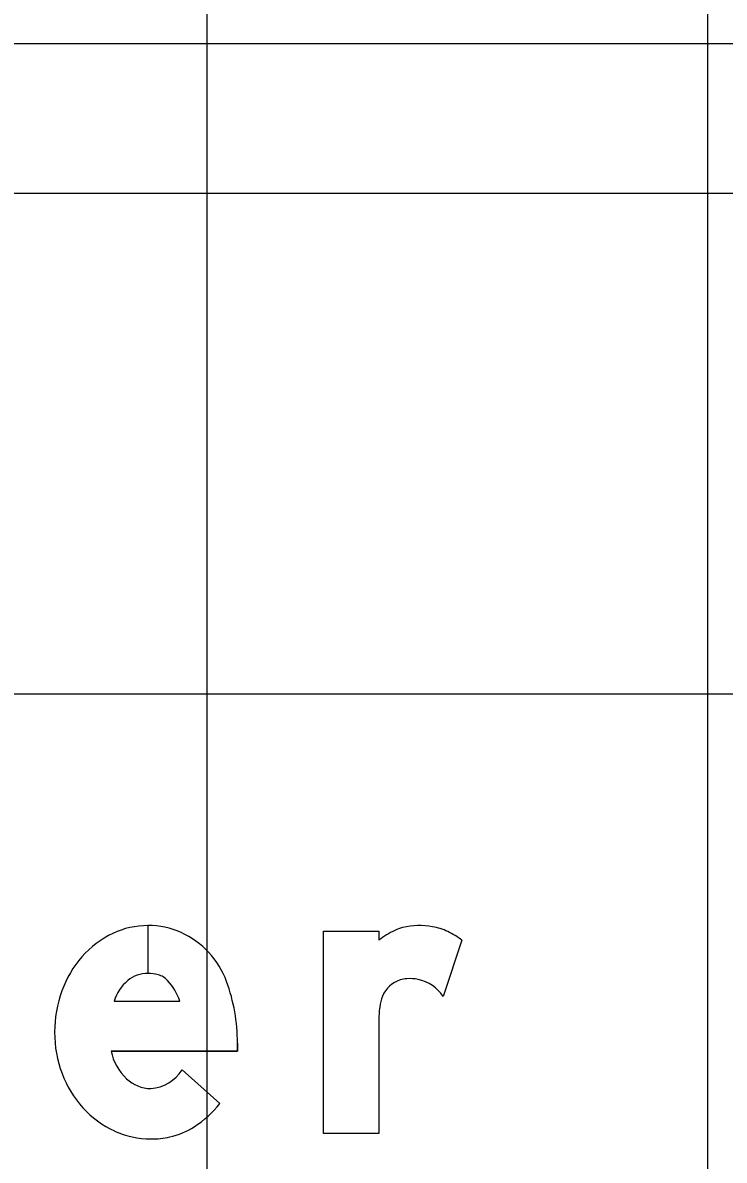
# Model space of a CAD drawing. Extents: x 1797809 to 2198143, y 249608 to 1237864.
# Drawn here: x 2194660.951 to 2194663.754, y 1237207.243 to 1237211.787 of the extents above; entities that cross this region are included whole.
import ezdxf

# ---------------------------------------------------------------- set-up
doc = ezdxf.new("R2010")
doc.units = 0
for name, color, linetype in [('GSBWFILL', 7, 'Continuous'), ('GSCOLORFILL', 7, 'Continuous'), ('GSOUTLINE', 7, 'Continuous'), ('GSSHT', 7, 'Continuous')]:
    doc.layers.add(name, color=color, linetype=linetype)

msp = doc.modelspace()

# ---------------------------------------------------------------- linework, layer by layer
at = {"layer": 'GSBWFILL'}
for p, q in [((2194661.4514, 1237208.1802), (2194661.4514, 1237207.9892)), ((2194661.4515, 1237207.9892), (2194661.4515, 1237208.1802)), ((2194662.7059, 1237208.1219), (2194662.6308, 1237207.8968)), ((2194661.3163, 1237207.8782), (2194661.5786, 1237207.8782)), ((2194661.5875, 1237207.6039), (2194661.7391, 1237207.4697))]:
    msp.add_line(p, q, dxfattribs=at)
for points in [[(2194662.3737, 1237207.7967), (2194662.3737, 1237207.3498), (2194662.1523, 1237207.3498), (2194662.1523, 1237208.158), (2194662.3737, 1237208.158), (2194662.3737, 1237208.1219)], [(2194661.809, 1237207.7105), (2194661.809, 1237207.6789), (2194661.3037, 1237207.6789)]]:
    msp.add_lwpolyline(points, dxfattribs=at)
for centre, major_axis, ratio, start_param, end_param in [((2194661.4514, 1237207.8522), (0, 0.328), 0.999996, 0, 0.44196), ((2194661.4514, 1237207.8522), (0, 0.328), 0.999996, 5.868518, 6.283016), ((2194662.5089, 1237208.0107), (0, 0.1661), 0.999995, 0.24142, 0.443663), ((2194662.5374, 1237207.8951), (0, 0.2851), 0.999995, 6.103268, 6.524606), ((2194662.5438, 1237207.9305), (0, 0.2491), 0.999995, 5.846069, 6.103268), ((2194661.4739, 1237207.8046), (0, 0.3806), 0.999996, 0.44196, 0.851746), ((2194661.4431, 1237207.8392), (0, 0.3432), 0.999996, 5.061282, 5.861635), ((2194662.5963, 1237207.8269), (0, 0.3696), 0.999995, 0.443663, 0.646229), ((2194662.5183, 1237207.876), (0, 0.3092), 0.999995, 5.631644, 5.846069), ((2194661.5091, 1237207.7739), (0, 0.4273), 0.999996, 0.851746, 1.222943), ((2194661.4514, 1237207.8608), (0, 0.1284), 0.999996, 0, 0.684319), ((2194661.4514, 1237207.8404), (0, 0.1488), 0.999996, 6.008019, 6.282813), ((2194661.4693, 1237207.9037), (0, 0.083), 0.999996, 5.468651, 6.008019), ((2194661.4828, 1237207.8276), (0, 0.174), 0.999996, 0.703138, 1.275447), ((2194661.3703, 1237207.8103), (0, 0.2192), 0.999996, 5.027692, 5.468651), ((2194661.0893, 1237207.7105), (0, 0.7197), 0.999996, 4.712389, 5.061282), ((2194662.4913, 1237207.8569), (0, 0.1107), 0.999995, 0.293855, 1.188904), ((2194662.4935, 1237207.8497), (0, 0.1182), 0.999995, 0.067293, 0.293855), ((2194662.4974, 1237207.7909), (0, 0.1772), 0.999995, 6.094384, 6.350479), ((2194662.5021, 1237207.8153), (0, 0.1523), 0.999995, 5.27661, 6.094384), ((2194661.5642, 1237207.7539), (0, 0.4859), 0.999996, 1.222943, 1.570796), ((2194662.5489, 1237207.8338), (0, 0.1728), 0.999995, 1.188904, 1.450084), ((2194662.843, 1237207.7961), (0, 0.4693), 0.999995, 1.445958, 1.569673), ((2194661.5496, 1237207.7539), (0, 0.4714), 0.999996, 1.570796, 1.928626), ((2194661.5164, 1237207.7259), (0, 0.2179), 0.999996, 1.788032, 2.378697), ((2194661.5074, 1237207.7381), (0, 0.4263), 0.999996, 1.928626, 2.305123), ((2194661.4523, 1237207.6875), (0, 0.1589), 0.999996, 3.209537, 4.158837), ((2194661.465, 1237207.673), (0, 0.1441), 0.999996, 2.383204, 3.128268), ((2194661.4804, 1237207.7138), (0, 0.3899), 0.999996, 2.305123, 2.711411), ((2194661.4145, 1237207.724), (0, 0.4124), 0.999996, 3.710413, 4.047817), ((2194661.4631, 1237207.676), (0, 0.3484), 0.999996, 2.711411, 3.141593), ((2194661.4726, 1237207.6332), (0, 0.3045), 0.999996, 3.35931, 3.710413), ((2194661.4631, 1237207.676), (0, 0.3484), 0.999996, 3.141593, 3.35931)]:
    msp.add_ellipse(centre, major_axis=major_axis, ratio=ratio, start_param=start_param, end_param=end_param, dxfattribs=at)
at = {"layer": 'GSCOLORFILL'}
for p, q in [((2194650.2188, 1237211.7037), (2194671.6973, 1237211.7037)), ((2194661.4514, 1237208.1802), (2194661.4514, 1237207.9892)), ((2194661.4515, 1237207.9892), (2194661.4515, 1237208.1802)), ((2194662.7059, 1237208.1219), (2194662.6308, 1237207.8968)), ((2194661.3163, 1237207.8782), (2194661.5786, 1237207.8782)), ((2194661.5875, 1237207.6039), (2194661.7391, 1237207.4697))]:
    msp.add_line(p, q, dxfattribs=at)
for points in [[(2194662.3737, 1237207.7967), (2194662.3737, 1237207.3498), (2194662.1523, 1237207.3498), (2194662.1523, 1237208.158), (2194662.3737, 1237208.158), (2194662.3737, 1237208.1219)], [(2194661.809, 1237207.7105), (2194661.809, 1237207.6789), (2194661.3037, 1237207.6789)]]:
    msp.add_lwpolyline(points, dxfattribs=at)
for centre, major_axis, ratio, start_param, end_param in [((2194661.4514, 1237207.8522), (0, 0.328), 0.999996, 0, 0.44196), ((2194661.4514, 1237207.8522), (0, 0.328), 0.999996, 5.868518, 6.283016), ((2194662.5089, 1237208.0107), (0, 0.1661), 0.999995, 0.24142, 0.443663), ((2194662.5374, 1237207.8951), (0, 0.2851), 0.999995, 6.103268, 6.524606), ((2194662.5438, 1237207.9305), (0, 0.2491), 0.999995, 5.846069, 6.103268), ((2194661.4739, 1237207.8046), (0, 0.3806), 0.999996, 0.44196, 0.851746), ((2194661.4431, 1237207.8392), (0, 0.3432), 0.999996, 5.061282, 5.861635), ((2194662.5963, 1237207.8269), (0, 0.3696), 0.999995, 0.443663, 0.646229), ((2194662.5183, 1237207.876), (0, 0.3092), 0.999995, 5.631644, 5.846069), ((2194661.5091, 1237207.7739), (0, 0.4273), 0.999996, 0.851746, 1.222943), ((2194661.4514, 1237207.8608), (0, 0.1284), 0.999996, 0, 0.684319), ((2194661.4514, 1237207.8404), (0, 0.1488), 0.999996, 6.008019, 6.282813), ((2194661.4693, 1237207.9037), (0, 0.083), 0.999996, 5.468651, 6.008019), ((2194661.4828, 1237207.8276), (0, 0.174), 0.999996, 0.703138, 1.275447), ((2194661.3703, 1237207.8103), (0, 0.2192), 0.999996, 5.027692, 5.468651), ((2194661.0893, 1237207.7105), (0, 0.7197), 0.999996, 4.712389, 5.061282), ((2194662.4913, 1237207.8569), (0, 0.1107), 0.999995, 0.293855, 1.188904), ((2194662.4935, 1237207.8497), (0, 0.1182), 0.999995, 0.067293, 0.293855), ((2194662.4974, 1237207.7909), (0, 0.1772), 0.999995, 6.094384, 6.350479), ((2194662.5021, 1237207.8153), (0, 0.1523), 0.999995, 5.27661, 6.094384), ((2194661.5642, 1237207.7539), (0, 0.4859), 0.999996, 1.222943, 1.570796), ((2194662.5489, 1237207.8338), (0, 0.1728), 0.999995, 1.188904, 1.450084), ((2194662.843, 1237207.7961), (0, 0.4693), 0.999995, 1.445958, 1.569673), ((2194661.5496, 1237207.7539), (0, 0.4714), 0.999996, 1.570796, 1.928626), ((2194661.5164, 1237207.7259), (0, 0.2179), 0.999996, 1.788032, 2.378697), ((2194661.5074, 1237207.7381), (0, 0.4263), 0.999996, 1.928626, 2.305123), ((2194661.4523, 1237207.6875), (0, 0.1589), 0.999996, 3.209537, 4.158837), ((2194661.465, 1237207.673), (0, 0.1441), 0.999996, 2.383204, 3.128268), ((2194661.4804, 1237207.7138), (0, 0.3899), 0.999996, 2.305123, 2.711411), ((2194661.4145, 1237207.724), (0, 0.4124), 0.999996, 3.710413, 4.047817), ((2194661.4631, 1237207.676), (0, 0.3484), 0.999996, 2.711411, 3.141593), ((2194661.4726, 1237207.6332), (0, 0.3045), 0.999996, 3.35931, 3.710413), ((2194661.4631, 1237207.676), (0, 0.3484), 0.999996, 3.141593, 3.35931)]:
    msp.add_ellipse(centre, major_axis=major_axis, ratio=ratio, start_param=start_param, end_param=end_param, dxfattribs=at)
at = {"layer": 'GSOUTLINE'}
for p, q in [((2194662.7059, 1237208.1219), (2194662.6308, 1237207.8968)), ((2194661.3163, 1237207.8782), (2194661.5786, 1237207.8782)), ((2194661.7391, 1237207.4697), (2194661.5875, 1237207.6039))]:
    msp.add_line(p, q, dxfattribs=at)
for points in [[(2194662.3737, 1237207.7967), (2194662.3737, 1237207.3498), (2194662.1523, 1237207.3498), (2194662.1523, 1237208.158), (2194662.3737, 1237208.158), (2194662.3737, 1237208.1219)], [(2194661.3037, 1237207.6789), (2194661.809, 1237207.6789), (2194661.809, 1237207.7105)]]:
    msp.add_lwpolyline(points, dxfattribs=at)
for centre, major_axis, ratio, start_param, end_param in [((2194661.4514, 1237207.8522), (0, 0.328), 0.999996, 0, 0.44196), ((2194661.4514, 1237207.8522), (0, 0.328), 0.999996, 5.868518, 6.283185), ((2194662.5089, 1237208.0107), (0, 0.1661), 0.999995, 0.24142, 0.443663), ((2194662.5374, 1237207.8951), (0, 0.2851), 0.999995, 6.103268, 6.524606), ((2194662.5438, 1237207.9305), (0, 0.2491), 0.999995, 5.846069, 6.103268), ((2194661.4739, 1237207.8046), (0, 0.3806), 0.999996, 0.44196, 0.851746), ((2194661.4431, 1237207.8392), (0, 0.3432), 0.999996, 5.061282, 5.861635), ((2194662.5963, 1237207.8269), (0, 0.3696), 0.999995, 0.443663, 0.646229), ((2194662.5183, 1237207.876), (0, 0.3092), 0.999995, 5.631644, 5.846069), ((2194661.5091, 1237207.7739), (0, 0.4273), 0.999996, 0.851746, 1.222943), ((2194661.4514, 1237207.8608), (0, 0.1284), 0.999996, 0, 0.684319), ((2194661.4514, 1237207.8404), (0, 0.1488), 0.999996, 6.008019, 6.283185), ((2194661.4693, 1237207.9037), (0, 0.083), 0.999996, 5.468651, 6.008019), ((2194661.4828, 1237207.8276), (0, 0.174), 0.999996, 0.703138, 1.275447), ((2194661.3703, 1237207.8103), (0, 0.2192), 0.999996, 5.027692, 5.468651), ((2194661.0893, 1237207.7105), (0, 0.7197), 0.999996, 4.712389, 5.061282), ((2194662.4913, 1237207.8569), (0, 0.1107), 0.999995, 0.293855, 1.188904), ((2194662.4935, 1237207.8497), (0, 0.1182), 0.999995, 0.067293, 0.293855), ((2194662.4974, 1237207.7909), (0, 0.1772), 0.999995, 6.094384, 6.350479), ((2194662.5021, 1237207.8153), (0, 0.1523), 0.999995, 5.27661, 6.094384), ((2194661.5642, 1237207.7539), (0, 0.4859), 0.999996, 1.222943, 1.570796), ((2194662.5489, 1237207.8338), (0, 0.1728), 0.999995, 1.188904, 1.450084), ((2194662.843, 1237207.7961), (0, 0.4693), 0.999995, 1.445958, 1.569673), ((2194661.5496, 1237207.7539), (0, 0.4714), 0.999996, 1.570796, 1.928626), ((2194661.5164, 1237207.7259), (0, 0.2179), 0.999996, 1.788032, 2.378697), ((2194661.5074, 1237207.7381), (0, 0.4263), 0.999996, 1.928626, 2.305123), ((2194661.4523, 1237207.6875), (0, 0.1589), 0.999996, 3.209537, 4.158837), ((2194661.465, 1237207.673), (0, 0.1441), 0.999996, 2.383204, 3.128268), ((2194661.4804, 1237207.7138), (0, 0.3899), 0.999996, 2.305123, 2.711411), ((2194661.4145, 1237207.724), (0, 0.4124), 0.999996, 3.710413, 4.047817), ((2194661.4631, 1237207.676), (0, 0.3484), 0.999996, 2.711411, 3.141593), ((2194661.4726, 1237207.6332), (0, 0.3045), 0.999996, 3.35931, 3.710413), ((2194661.4631, 1237207.676), (0, 0.3484), 0.999996, 3.141593, 3.35931)]:
    msp.add_ellipse(centre, major_axis=major_axis, ratio=ratio, start_param=start_param, end_param=end_param, dxfattribs=at)
at = {"layer": 'GSSHT'}
for p, q in [((2194661.6881, 1237163.1062), (2194661.6881, 1237223.1062)), ((2194663.6881, 1237163.1062), (2194663.6881, 1237223.1062)), ((2194547.6881, 1237211.1062), (2194677.6881, 1237211.1062)), ((2194547.6881, 1237209.1062), (2194677.6881, 1237209.1062))]:
    msp.add_line(p, q, dxfattribs=at)

doc.saveas('drawing.dxf')
